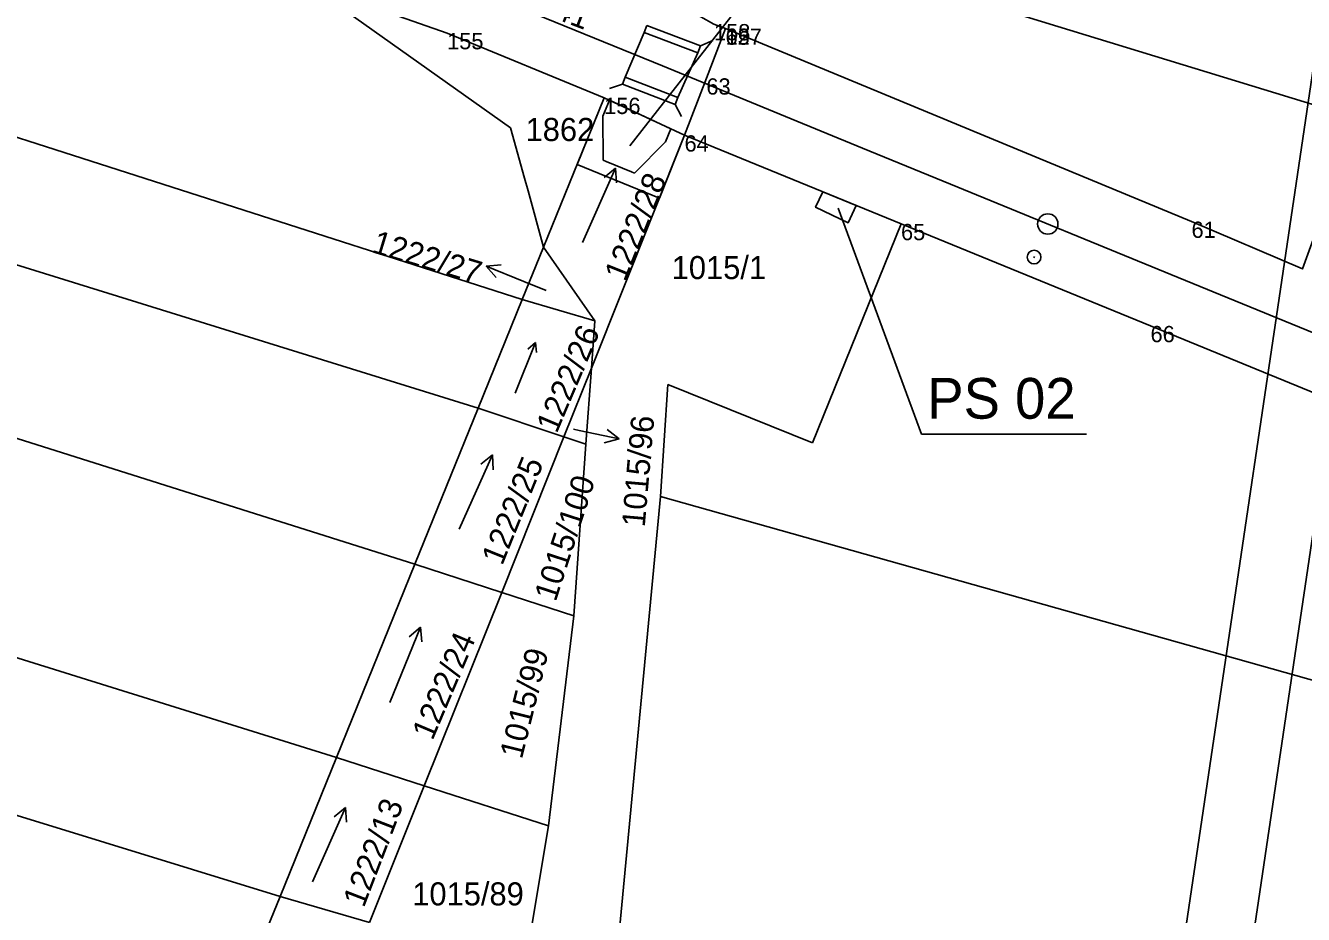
# Model space of a CAD drawing. Extents: x -779330 to -774454, y -1144748 to -1142831.
# Drawn here: x -776147.1 to -776053, y -1144288.4 to -1144222.9 of the extents above; entities that cross this region are included whole.
import ezdxf

# ---------------------------------------------------------------- set-up
doc = ezdxf.new("R2010")
doc.units = 0
for name, color, linetype in [('Dočasný zábor - do 1 roku', 7, 'Continuous'), ('Hranice parcel', 7, 'Continuous'), ('Parcelní čísla', 7, 'Continuous'), ('Pop  PČ popisy', 7, 'Continuous'), ('SŽDC', 7, 'Continuous'), ('VBř', 7, 'Continuous'), ('Vnitřní kresba', 7, 'Continuous'), ('Vrstva 1', 7, 'Continuous'), ('Vrstva 53', 7, 'Continuous'), ('Vrstva 60', 7, 'Continuous'), ('Vrstva 7', 7, 'Continuous'), ('Značky kultur', 7, 'Continuous')]:
    doc.layers.add(name, color=color, linetype=linetype)

msp = doc.modelspace()

# ---------------------------------------------------------------- linework, layer by layer
at = {"layer": 'Dočasný zábor - do 1 roku'}
for p, q in [((-776102.624, -1144231.744), (-776082.649, -1144206.251)), ((-776104.51, -1144228.21), (-776106.498, -1144233.119)), ((-776104.51, -1144228.21), (-776106.498, -1144233.119)), ((-776098.59, -1144230.98), (-776104.51, -1144228.21)), ((-776098.59, -1144230.98), (-776104.51, -1144228.21)), ((-776100.439, -1144235.603), (-776098.59, -1144230.98)), ((-776100.439, -1144235.603), (-776098.59, -1144230.98)), ((-776100.439, -1144235.603), (-776106.498, -1144233.119)), ((-776106.498, -1144233.119), (-776100.439, -1144235.603)), ((-776100.439, -1144235.603), (-776106.498, -1144233.119)), ((-776106.498, -1144233.119), (-776100.439, -1144235.603)), ((-776085.936, -1144236.161), (-776088.392, -1144235.155)), ((-776085.936, -1144236.161), (-776088.392, -1144235.155)), ((-776086.543, -1144237.426), (-776085.936, -1144236.161)), ((-776086.543, -1144237.426), (-776085.936, -1144236.161))]:
    msp.add_line(p, q, dxfattribs=at)
for points in [[(-776088.392, -1144235.155), (-776088.932, -1144236.279), (-776086.543, -1144237.426), (-776085.936, -1144236.161)], [(-776088.392, -1144235.155), (-776088.932, -1144236.279), (-776086.543, -1144237.426)], [(-776088.392, -1144235.155), (-776088.932, -1144236.279), (-776086.543, -1144237.426), (-776085.936, -1144236.161)], [(-776088.392, -1144235.155), (-776088.932, -1144236.279), (-776086.543, -1144237.426)], [(-776087.279, -1144236.345), (-776081.13, -1144253.005), (-776068.984, -1144253.005)]]:
    msp.add_lwpolyline(points, dxfattribs=at)
at = {"layer": 'Hranice parcel'}
for p, q in [((-776093.57, -1144216.05), (-775954.39, -1144258.77)), ((-776095.57, -1144223.11), (-776096.42, -1144222.78)), ((-776108.97, -1144239.22), (-776104.51, -1144228.21)), ((-776104.51, -1144228.21), (-776098.59, -1144230.98)), ((-776098.59, -1144230.98), (-776105.45, -1144248.13)), ((-776098.59, -1144230.98), (-776082.64, -1144237.51)), ((-776089.17, -1144253.64), (-776082.64, -1144237.51)), ((-776108.97, -1144239.22), (-776110.54, -1144243.08)), ((-776105.2, -1144244.66), (-776108.97, -1144239.22)), ((-776110.54, -1144243.08), (-776113.8, -1144251.1)), ((-776105.2, -1144244.66), (-776110.54, -1144243.08)), ((-776105.45, -1144248.13), (-776105.2, -1144244.66)), ((-776105.45, -1144248.13), (-776107.48, -1144253.21)), ((-776105.45, -1144248.13), (-776105.85, -1144253.75)), ((-776100.36, -1144257.59), (-776099.81, -1144249.34)), ((-776099.81, -1144249.34), (-776089.17, -1144253.64)), ((-776113.8, -1144251.1), (-776118.46, -1144262.59)), ((-776107.48, -1144253.21), (-776113.8, -1144251.1)), ((-776107.48, -1144253.21), (-776112.06, -1144264.67)), ((-776107.48, -1144253.21), (-776105.85, -1144253.75)), ((-776105.85, -1144253.75), (-776106.75, -1144266.4)), ((-776104.65, -1144302.9), (-776100.36, -1144257.59)), ((-775964.86, -1144295.82), (-776100.36, -1144257.59)), ((-776118.46, -1144262.59), (-776124.24, -1144276.84)), ((-776112.06, -1144264.67), (-776118.46, -1144262.59)), ((-776112.06, -1144264.67), (-776117.76, -1144278.93)), ((-776106.75, -1144266.4), (-776112.06, -1144264.67)), ((-776106.75, -1144266.4), (-776108.61, -1144281.88)), ((-776124.24, -1144276.84), (-776128.39, -1144287.08)), ((-776117.76, -1144278.93), (-776124.24, -1144276.84)), ((-776117.76, -1144278.93), (-776121.79, -1144289.01)), ((-776108.61, -1144281.88), (-776117.76, -1144278.93)), ((-776108.61, -1144281.88), (-776110.36, -1144292.35)), ((-776128.39, -1144287.08), (-776121.79, -1144289.01))]:
    msp.add_line(p, q, dxfattribs=at)
for points in [[(-776110.54, -1144243.08), (-776159.55, -1144227.35), (-776214.73, -1144208.93), (-776283.73, -1144182.09), (-776414.91, -1144123.19), (-776432.86, -1144115.28), (-776478.51, -1144099.13), (-776510.43, -1144089.03), (-776541.53, -1144079.23), (-776582.13, -1144067.05), (-776608.45, -1144059.24)], [(-776609.22, -1144072.59), (-776549.62, -1144089.18), (-776477.02, -1144111.9), (-776421.35, -1144132.65), (-776283.48, -1144192.64), (-776246.29, -1144206.67), (-776201.94, -1144223.07), (-776173.05, -1144232.7), (-776113.8, -1144251.1)], [(-776118.46, -1144262.59), (-776213.85, -1144232.45), (-776276.83, -1144209.03), (-776421.73, -1144145.66), (-776463.81, -1144128.69), (-776555.71, -1144099.28), (-776609.79, -1144083.15)], [(-776610.76, -1144099.41), (-776538.78, -1144121.66), (-776471.83, -1144143.05), (-776416.15, -1144164.19), (-776357.31, -1144189.49), (-776292.36, -1144218.98), (-776247.15, -1144237), (-776206.49, -1144251.17), (-776124.24, -1144276.84)], [(-776611.4, -1144111.19), (-776509.83, -1144141.71), (-776435.48, -1144167.03), (-776362.11, -1144199.54), (-776309.74, -1144224.06), (-776263.02, -1144242.23), (-776193.31, -1144267.08), (-776128.39, -1144287.08)], [(-776104.51, -1144228.21), (-776116.08, -1144223.44), (-776126.28, -1144219.86)], [(-776126.28, -1144219.86), (-776111.41, -1144230.44), (-776110.38, -1144234.15), (-776110.12, -1144235.08), (-776108.97, -1144239.22)], [(-776095.57, -1144223.11), (-776096.98, -1144226.78), (-776098.59, -1144230.98)], [(-775959.79, -1144278.81), (-775962.18, -1144277.9), (-776023.78, -1144252.86), (-776022.68, -1144250.27), (-776052.08, -1144238.11), (-776053.07, -1144240.83), (-776061.24, -1144237.34), (-776095.57, -1144223.11)], [(-776082.64, -1144237.51), (-776064.26, -1144245.03), (-775971.84, -1144282.92), (-775964.09, -1144286.42), (-775962.59, -1144286.8)], [(-776128.39, -1144287.08), (-776130.95, -1144293.39), (-776132.3, -1144298.01)]]:
    msp.add_lwpolyline(points, dxfattribs=at)
at = {"layer": 'Pop  PČ popisy'}
for p, q in [((-776113.212, -1144240.626), (-776112.096, -1144240.537)), ((-776110.43, -1144241.75), (-776113.212, -1144240.626)), ((-776113.212, -1144240.626), (-776112.472, -1144241.465)), ((-776108.79, -1144242.42), (-776110.43, -1144241.75)), ((-776106.76, -1144252.64), (-776106.35, -1144252.73)), ((-776106.35, -1144252.73), (-776103.415, -1144253.354)), ((-776103.415, -1144253.354), (-776104.29, -1144252.656)), ((-776103.415, -1144253.354), (-776104.498, -1144253.636))]:
    msp.add_line(p, q, dxfattribs=at)
at = {"layer": 'SŽDC'}
for points in [[(-776342.13, -1144130.92), (-776325.22, -1144137.73), (-776252.27, -1144167.08), (-776203.96, -1144186.83), (-776126.28, -1144219.86), (-776116.08, -1144223.44), (-776104.51, -1144228.21), (-776098.59, -1144230.98), (-776096.98, -1144226.78), (-776095.57, -1144223.11), (-776096.42, -1144222.78), (-776101.21, -1144220.07), (-776105.05, -1144218.51), (-776109.59, -1144216.67), (-776113.15, -1144215.23), (-776237.42, -1144165.58), (-776253.98, -1144158.55), (-776339.24, -1144124.31)], [(-776052.08, -1144238.11), (-776053.07, -1144240.83), (-776061.24, -1144237.34), (-776095.57, -1144223.11), (-776096.98, -1144226.78), (-776098.59, -1144230.98), (-776082.64, -1144237.51), (-776064.26, -1144245.03), (-775971.84, -1144282.92)]]:
    msp.add_lwpolyline(points, dxfattribs=at)
at = {"layer": 'VBř'}
for p, q in [((-776104.124, -1144228.391), (-776104.608, -1144229.571)), ((-776104.124, -1144228.391), (-776104.608, -1144229.571)), ((-776104.124, -1144228.391), (-776104.608, -1144229.571)), ((-776104.124, -1144228.391), (-776104.608, -1144229.571)), ((-776099.59, -1144230.512), (-776104.124, -1144228.391)), ((-776099.59, -1144230.512), (-776104.124, -1144228.391)), ((-776104.589, -1144232.82), (-776104.608, -1144229.571)), ((-776104.608, -1144229.571), (-776104.589, -1144232.82)), ((-776104.589, -1144232.82), (-776104.608, -1144229.571)), ((-776104.608, -1144229.571), (-776104.589, -1144232.82)), ((-776099.59, -1144230.512), (-776099.982, -1144231.467)), ((-776099.982, -1144231.467), (-776099.59, -1144230.512)), ((-776099.59, -1144230.512), (-776099.982, -1144231.467)), ((-776099.982, -1144231.467), (-776099.59, -1144230.512)), ((-776102.276, -1144233.769), (-776099.982, -1144231.467)), ((-776102.276, -1144233.769), (-776099.982, -1144231.467)), ((-776102.276, -1144233.769), (-776099.982, -1144231.467)), ((-776102.276, -1144233.769), (-776099.982, -1144231.467)), ((-776104.358, -1144232.915), (-776104.589, -1144232.82)), ((-776104.589, -1144232.82), (-776104.358, -1144232.915)), ((-776104.358, -1144232.915), (-776104.589, -1144232.82)), ((-776104.589, -1144232.82), (-776104.358, -1144232.915)), ((-776102.508, -1144233.674), (-776104.358, -1144232.915)), ((-776104.358, -1144232.915), (-776102.508, -1144233.674)), ((-776102.508, -1144233.674), (-776104.358, -1144232.915)), ((-776104.358, -1144232.915), (-776102.508, -1144233.674)), ((-776102.508, -1144233.674), (-776102.276, -1144233.769)), ((-776102.508, -1144233.674), (-776102.276, -1144233.769)), ((-776102.508, -1144233.674), (-776102.276, -1144233.769)), ((-776102.508, -1144233.674), (-776102.276, -1144233.769)), ((-776085.936, -1144236.161), (-776088.392, -1144235.155)), ((-776085.936, -1144236.161), (-776088.392, -1144235.155)), ((-776086.543, -1144237.426), (-776085.936, -1144236.161)), ((-776086.543, -1144237.426), (-776085.936, -1144236.161))]:
    msp.add_line(p, q, dxfattribs=at)
for points in [[(-776088.392, -1144235.155), (-776088.932, -1144236.279), (-776086.543, -1144237.426), (-776085.936, -1144236.161)], [(-776088.392, -1144235.155), (-776088.932, -1144236.279), (-776086.543, -1144237.426)], [(-776088.392, -1144235.155), (-776088.932, -1144236.279), (-776086.543, -1144237.426), (-776085.936, -1144236.161)], [(-776088.392, -1144235.155), (-776088.932, -1144236.279), (-776086.543, -1144237.426)]]:
    msp.add_lwpolyline(points, dxfattribs=at)
at = {"layer": 'Vnitřní kresba'}
for p, q in [((-776102.96, -1144226.69), (-776101.57, -1144223.4)), ((-776101.57, -1144223.4), (-776101.37, -1144222.89)), ((-776097.6, -1144224.91), (-776101.57, -1144223.4)), ((-776101.37, -1144222.89), (-776097.41, -1144224.39)), ((-776097.41, -1144224.39), (-776097.6, -1144224.91)), ((-776096.496, -1144223.984), (-776097.409, -1144224.39)), ((-776097.6, -1144224.91), (-776099.08, -1144228.19)), ((-776104.112, -1144227.519), (-776103.161, -1144227.21)), ((-776102.96, -1144226.69), (-776103.16, -1144227.21)), ((-776103.16, -1144227.21), (-776099.28, -1144228.71)), ((-776099.08, -1144228.19), (-776102.96, -1144226.69)), ((-776099.28, -1144228.71), (-776099.08, -1144228.19)), ((-776098.811, -1144229.594), (-776099.28, -1144228.711))]:
    msp.add_line(p, q, dxfattribs=at)
at = {"layer": 'Vrstva 1'}
msp.add_lwpolyline([(-776044.897, -1144248.56), (-776062.233, -1144241.452), (-776078.991, -1144234.577), (-776085.488, -1144231.915), (-776091.151, -1144229.585), (-776100.22, -1144225.859), (-776117.47, -1144218.798), (-776139.186, -1144209.892), (-776163.331, -1144199.997), (-776180.566, -1144192.93), (-776204.576, -1144183.082), (-776229.267, -1144172.956), (-776243.873, -1144166.962), (-776268.358, -1144156.919), (-776287.099, -1144149.258), (-776305.754, -1144141.612), (-776329.891, -1144131.716), (-776350.499, -1144123.273)], dxfattribs=at)
for points in [[(-774799.287, -1144366.036), (-776045.699, -1144181.555), (-776089.182, -1144475.344), (-774842.771, -1144659.826)], [(-774846.985, -1144654.148), (-776083.504, -1144471.13), (-776041.484, -1144187.233), (-774804.965, -1144370.25)]]:
    msp.add_lwpolyline(points, close=True, dxfattribs=at)
at = {"layer": 'Vrstva 53'}
for points in [[(-776339.24, -1144124.31), (-776253.98, -1144158.55), (-776237.42, -1144165.58), (-776113.15, -1144215.23), (-776109.59, -1144216.67), (-776105.05, -1144218.51), (-776101.21, -1144220.07), (-776096.42, -1144222.78), (-776095.57, -1144223.11), (-776096.98, -1144226.78), (-776098.59, -1144230.98), (-776104.51, -1144228.21), (-776116.08, -1144223.44), (-776126.28, -1144219.86), (-776203.96, -1144186.83), (-776252.27, -1144167.08), (-776325.22, -1144137.73), (-776342.13, -1144130.92)], [(-776339.24, -1144124.31), (-776253.98, -1144158.55), (-776237.42, -1144165.58), (-776113.15, -1144215.23), (-776109.59, -1144216.67), (-776105.05, -1144218.51), (-776101.21, -1144220.07), (-776096.42, -1144222.78), (-776095.57, -1144223.11), (-776096.98, -1144226.78), (-776098.59, -1144230.98), (-776104.51, -1144228.21), (-776116.08, -1144223.44), (-776126.28, -1144219.86), (-776203.96, -1144186.83), (-776252.27, -1144167.08), (-776325.22, -1144137.73), (-776342.13, -1144130.92)], [(-775971.84, -1144282.92), (-776064.26, -1144245.03), (-776082.64, -1144237.51), (-776098.59, -1144230.98), (-776096.98, -1144226.78), (-776095.57, -1144223.11), (-776061.24, -1144237.34), (-776053.07, -1144240.83), (-776052.08, -1144238.11)], [(-775971.84, -1144282.92), (-776064.26, -1144245.03), (-776082.64, -1144237.51), (-776098.59, -1144230.98), (-776096.98, -1144226.78), (-776095.57, -1144223.11), (-776061.24, -1144237.34), (-776053.07, -1144240.83), (-776052.08, -1144238.11)]]:
    msp.add_lwpolyline(points, dxfattribs=at)
at = {"layer": 'Vrstva 60'}
for p, q in [((-776116.08, -1144223.44), (-776116.08, -1144223.44)), ((-776095.57, -1144223.11), (-776095.57, -1144223.11)), ((-776095.57, -1144223.11), (-776095.57, -1144223.11)), ((-776096.98, -1144226.78), (-776096.98, -1144226.78)), ((-776104.51, -1144228.21), (-776104.51, -1144228.21)), ((-776098.59, -1144230.98), (-776098.59, -1144230.98)), ((-776082.64, -1144237.51), (-776082.64, -1144237.51)), ((-776061.24, -1144237.34), (-776061.24, -1144237.34)), ((-776053.07, -1144240.83), (-776053.07, -1144240.83)), ((-776064.26, -1144245.03), (-776064.26, -1144245.03))]:
    msp.add_line(p, q, dxfattribs=at)
at = {"layer": 'Vrstva 7'}
msp.add_line((-776072.789, -1144239.975), (-776072.881, -1144239.937), dxfattribs=at)
for centre, radius in [((-776071.826, -1144237.516), 0.75), ((-776072.835, -1144239.956), 0.5)]:
    msp.add_circle(centre, radius, dxfattribs=at)
at = {"layer": 'Značky kultur'}
for p, q in [((-776106.105, -1144238.878), (-776103.665, -1144233.397)), ((-776103.665, -1144233.397), (-776104.521, -1144234.086)), ((-776103.665, -1144233.397), (-776103.604, -1144234.494)), ((-776111.073, -1144249.985), (-776109.567, -1144246.258)), ((-776109.567, -1144246.258), (-776110.124, -1144246.739)), ((-776109.567, -1144246.258), (-776109.501, -1144246.991)), ((-776115.185, -1144260.018), (-776112.745, -1144254.537)), ((-776112.745, -1144254.537), (-776113.601, -1144255.226)), ((-776112.745, -1144254.537), (-776112.684, -1144255.634)), ((-776120.299, -1144272.789), (-776118.052, -1144267.226)), ((-776118.052, -1144267.226), (-776118.883, -1144267.944)), ((-776118.052, -1144267.226), (-776117.953, -1144268.32)), ((-776125.995, -1144285.998), (-776123.555, -1144280.517)), ((-776123.555, -1144280.517), (-776124.411, -1144281.206)), ((-776123.555, -1144280.517), (-776123.494, -1144281.614))]:
    msp.add_line(p, q, dxfattribs=at)

# ---------------------------------------------------------------- texts
at = {"layer": 'Dočasný zábor - do 1 roku'}
msp.add_text('PS 02', height=3, dxfattribs=at).set_placement((-776080.706, -1144251.866))
at = {"layer": 'Parcelní čísla'}
for s, rotation, p in [('1202/41', 339, (-776113.627, -1144220.275)), ('1222/28', 68, (-776102.971, -1144241.828)), ('1222/27', 343, (-776121.709, -1144239.578)), ('1222/26', 67, (-776108.007, -1144253.012)), ('1015/96', 85, (-776101.522, -1144259.894)), ('1222/25', 68, (-776112.021, -1144262.748)), ('1015/100', 72, (-776108.081, -1144265.412)), ('1222/24', 67, (-776117.157, -1144275.642)), ('1015/99', 76, (-776110.575, -1144277.015)), ('1222/13', 69, (-776122.216, -1144287.964))]:
    msp.add_text(s, height=1.7, rotation=rotation, dxfattribs=at).set_placement(p)
for s, p in [('1862', (-776110.3, -1144231.4)), ('1015/1', (-776099.536, -1144241.578)), ('1015/89', (-776118.65, -1144287.74))]:
    msp.add_text(s, height=1.7, dxfattribs=at).set_placement(p)
at = {"layer": 'Vrstva 60'}
for s, p in [('158', (-776096.42, -1144223.98)), ('155', (-776116.08, -1144224.64)), ('62', (-776095.57, -1144224.31)), ('157', (-776095.57, -1144224.31)), ('63', (-776096.98, -1144227.98)), ('156', (-776104.51, -1144229.41)), ('64', (-776098.59, -1144232.18)), ('65', (-776082.64, -1144238.71)), ('61', (-776061.24, -1144238.54)), ('66', (-776064.26, -1144246.23))]:
    msp.add_text(s, height=1.2, dxfattribs=at).set_placement(p)

doc.saveas('drawing.dxf')
